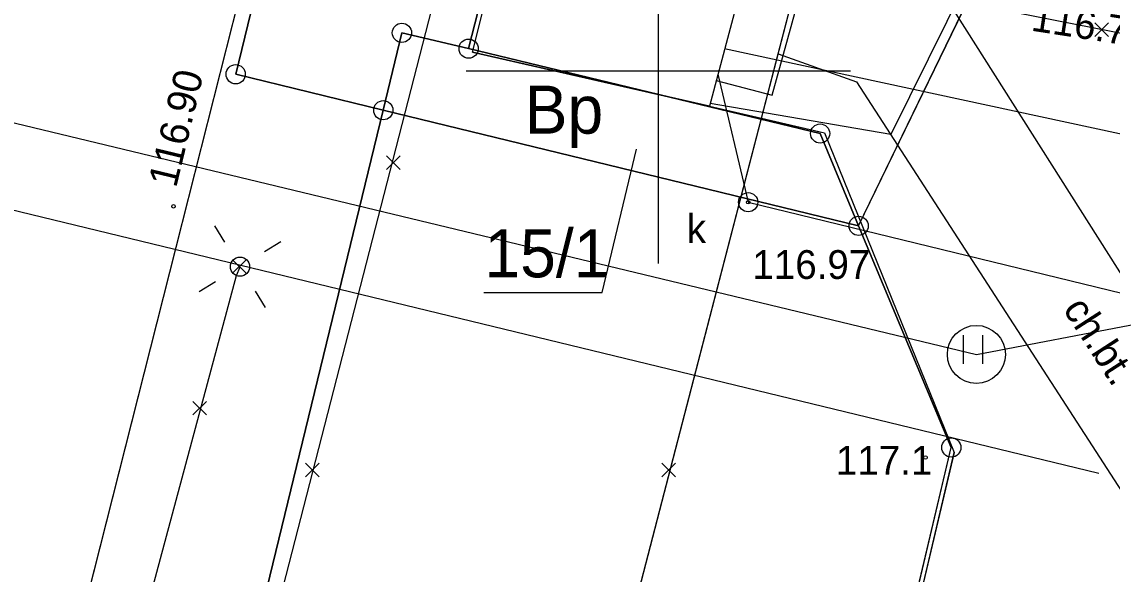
# Model space of a CAD drawing. Extents: x 6424617 to 6425697, y 5665845 to 5667190.
# Drawn here: x 6425383.44 to 6425411.81, y 5666286.91 to 5666301.29 of the extents above; entities that cross this region are included whole.
import ezdxf

# ---------------------------------------------------------------- set-up
doc = ezdxf.new("R2010")
doc.units = 0
for name, color, linetype in [('Warstwa 1', 7, 'Continuous'), ('Warstwa 10', 7, 'Continuous'), ('Warstwa 12', 7, 'Continuous'), ('Warstwa 13', 7, 'Continuous'), ('Warstwa 14', 7, 'Continuous'), ('Warstwa 15', 7, 'Continuous'), ('Warstwa 2', 7, 'Continuous'), ('Warstwa 25', 7, 'Continuous'), ('Warstwa 33', 7, 'Continuous'), ('Warstwa 4', 7, 'Continuous'), ('Warstwa 5', 7, 'Continuous'), ('Warstwa 6', 7, 'Continuous'), ('Warstwa 62', 7, 'Continuous'), ('Warstwa 63', 7, 'Continuous'), ('Warstwa 8', 7, 'Continuous'), ('Warstwa 9', 7, 'Continuous')]:
    doc.layers.add(name, color=color, linetype=linetype)

msp = doc.modelspace()

# ---------------------------------------------------------------- linework, layer by layer
at = {"layer": 'Warstwa 1'}
for p, q in [((6425395.066, 5666300.59), (6425409.727, 5666357.777)), ((6425395.066, 5666300.59), (6425409.727, 5666357.777)), ((6425389.007, 5666299.923), (6425391.459, 5666309.994)), ((6425389.007, 5666299.923), (6425391.459, 5666309.994)), ((6425405.211, 5666295.977), (6425410.032, 5666305.93)), ((6425405.211, 5666295.977), (6425410.032, 5666305.93)), ((6425392.846, 5666298.986), (6425393.331, 5666301.001)), ((6425392.846, 5666298.986), (6425393.331, 5666301.001)), ((6425393.331, 5666301.001), (6425395.066, 5666300.59)), ((6425393.331, 5666301.001), (6425395.066, 5666300.59)), ((6425395.066, 5666300.59), (6425404.21, 5666298.38)), ((6425395.066, 5666300.59), (6425404.21, 5666298.38)), ((6425389.007, 5666299.923), (6425392.846, 5666298.986)), ((6425389.007, 5666299.923), (6425392.846, 5666298.986)), ((6425383.449, 5666260.357), (6425392.846, 5666298.986)), ((6425383.449, 5666260.357), (6425392.846, 5666298.986)), ((6425392.846, 5666298.986), (6425405.211, 5666295.977)), ((6425392.846, 5666298.986), (6425405.211, 5666295.977)), ((6425404.21, 5666298.38), (6425405.211, 5666295.977)), ((6425404.21, 5666298.38), (6425405.211, 5666295.977)), ((6425405.211, 5666295.977), (6425407.622, 5666290.208)), ((6425405.211, 5666295.977), (6425407.622, 5666290.208)), ((6425399.634, 5666256.472), (6425407.622, 5666290.208)), ((6425399.634, 5666256.472), (6425407.622, 5666290.208))]:
    msp.add_line(p, q, dxfattribs=at)
msp.add_lwpolyline([(6425396.72, 5666306.69), (6425402.942, 5666305.165), (6425401.328, 5666299.094), (6425395.165, 5666300.499)], close=True, dxfattribs=at)
at = {"layer": 'Warstwa 10'}
for centre in [(6425393.331, 5666301.001), (6425395.066, 5666300.59), (6425389.007, 5666299.923), (6425392.846, 5666298.986), (6425404.21, 5666298.38), (6425405.211, 5666295.977), (6425407.622, 5666290.208)]:
    msp.add_circle(centre, 0.25, dxfattribs=at)
at = {"layer": 'Warstwa 12'}
for points in [[(6425401.505, 5666299.762), (6425402.962, 5666299.375), (6425405.629, 5666309.053), (6425406.559, 5666313.472)], [(6425402.428, 5666303.181), (6425408.82, 5666301.624), (6425418.797, 5666299.664), (6425431.193, 5666297.527)], [(6425430.491, 5666294.394), (6425401.725, 5666300.589)], [(6425401.549, 5666299.926), (6425402.338, 5666296.592), (6425429.5, 5666289.976)], [(6425399.256, 5666254.895), (6425380.312, 5666259.567), (6425380.065, 5666259.695), (6425379.953, 5666259.882), (6425379.926, 5666260.193), (6425381.843, 5666267.319), (6425381.91, 5666267.56), (6425385.383, 5666281.114), (6425389.028, 5666294.681), (6425389.119, 5666294.914)]]:
    msp.add_lwpolyline(points, dxfattribs=at)
at = {"layer": 'Warstwa 13'}
msp.add_circle((6425406.951, 5666289.948), 0.045, dxfattribs=at)
at = {"layer": 'Warstwa 14'}
msp.add_circle((6425402.338, 5666296.592), 0.045, dxfattribs=at)
at = {"layer": 'Warstwa 15'}
msp.add_lwpolyline([(6425395.463, 5666294.243), (6425398.543, 5666294.243), (6425399.435, 5666297.975)], dxfattribs=at)
at = {"layer": 'Warstwa 2'}
msp.add_lwpolyline([(6425401.328, 5666299.094), (6425404.32, 5666298.398), (6425407.7, 5666290.077), (6425404.054, 5666274.67), (6425383.506, 5666187.995)], dxfattribs=at)
msp.add_circle((6425389.119, 5666294.914), 0.25, dxfattribs=at)
at = {"layer": 'Warstwa 25'}
msp.add_circle((6425387.39, 5666296.485), 0.045, dxfattribs=at)
at = {"layer": 'Warstwa 33'}
for p, q in [((6425383.467, 5666260.187), (6425395.462, 5666306.895)), ((6425392.133, 5666258.103), (6425404.237, 5666304.75))]:
    msp.add_line(p, q, dxfattribs=at)
at = {"layer": 'Warstwa 4'}
for points in [[(6425388.724, 5666295.552), (6425388.461, 5666295.977)], [(6425389.757, 5666295.309), (6425390.182, 5666295.572)], [(6425388.481, 5666294.519), (6425388.056, 5666294.256)], [(6425389.514, 5666294.276), (6425389.777, 5666293.851)]]:
    msp.add_lwpolyline(points, dxfattribs=at)
msp.add_circle((6425402.338, 5666296.592), 0.25, dxfattribs=at)
at = {"layer": 'Warstwa 5'}
for p, q in [((6425407.738, 5666301.497), (6425416.345, 5666287.913)), ((6425402.687, 5666298.778), (6425403.121, 5666300.451)), ((6425403.121, 5666300.451), (6425405.156, 5666299.728)), ((6425405.156, 5666299.728), (6425415.308, 5666284.025)), ((6425402.687, 5666298.778), (6425404.32, 5666298.398)), ((6425404.32, 5666298.398), (6425407.7, 5666290.077)), ((6425407.939, 5666292.382), (6425407.939, 5666293.132)), ((6425408.439, 5666292.382), (6425408.439, 5666293.132)), ((6425404.054, 5666274.67), (6425407.7, 5666290.077))]:
    msp.add_line(p, q, dxfattribs=at)
at = {"layer": 'Warstwa 6'}
for points in [[(6425372.318, 5666314.174), (6425391.459, 5666309.994), (6425389.007, 5666299.923), (6425392.846, 5666298.986), (6425393.331, 5666301.001), (6425395.066, 5666300.59), (6425409.727, 5666357.777), (6425384.34, 5666363.943)], [(6425392.846, 5666298.986), (6425389.007, 5666299.923), (6425391.459, 5666309.994), (6425372.318, 5666314.174), (6425355.59, 5666244.861), (6425394.639, 5666235.392), (6425399.634, 5666256.472), (6425383.449, 5666260.357)], [(6425405.211, 5666295.977), (6425404.21, 5666298.38), (6425395.066, 5666300.59), (6425393.331, 5666301.001), (6425392.846, 5666298.986)], [(6425405.211, 5666295.977), (6425392.846, 5666298.986), (6425383.449, 5666260.357), (6425399.634, 5666256.472), (6425407.622, 5666290.208)]]:
    msp.add_lwpolyline(points, close=True, dxfattribs=at)
for points in [[(6425442.84, 5666349.471), (6425409.727, 5666357.777), (6425395.066, 5666300.59), (6425404.21, 5666298.38), (6425405.211, 5666295.977), (6425410.032, 5666305.93), (6425432.042, 5666301.313)], [(6425383.696, 5666280.563), (6425390.399, 5666307.044)], [(6425411.445, 5666209.447), (6425389.739, 5666214.71), (6425394.639, 5666235.392), (6425399.634, 5666256.472), (6425407.622, 5666290.208), (6425405.211, 5666295.977), (6425410.032, 5666305.93), (6425432.042, 5666301.313)]]:
    msp.add_lwpolyline(points, dxfattribs=at)
at = {"layer": 'Warstwa 62'}
for p, q in [((6425373.391, 5666301.024), (6425408.274, 5666292.632)), ((6425371.706, 5666299.183), (6425411.457, 5666289.544)), ((6425408.274, 5666292.632), (6425417.338, 5666294.354))]:
    msp.add_line(p, q, dxfattribs=at)
for points in [[(6425411.357, 5666300.91), (6425411.711, 5666301.264)], [(6425411.357, 5666301.264), (6425411.711, 5666300.91)], [(6425392.929, 5666297.444), (6425393.283, 5666297.798)], [(6425392.929, 5666297.798), (6425393.283, 5666297.444)], [(6425388.928, 5666294.742), (6425389.282, 5666295.096)], [(6425388.928, 5666295.096), (6425389.282, 5666294.742)], [(6425387.894, 5666291.054), (6425388.248, 5666291.408)], [(6425387.894, 5666291.408), (6425388.248, 5666291.054)], [(6425390.825, 5666289.443), (6425391.179, 5666289.797)], [(6425390.825, 5666289.797), (6425391.179, 5666289.443)], [(6425400.096, 5666289.443), (6425400.45, 5666289.797)], [(6425400.096, 5666289.797), (6425400.45, 5666289.443)]]:
    msp.add_lwpolyline(points, dxfattribs=at)
msp.add_circle((6425408.274, 5666292.632), 0.754, dxfattribs=at)
at = {"layer": 'Warstwa 63'}
for p, q in [((6425400, 5666305), (6425400, 5666295)), ((6425405, 5666300), (6425395, 5666300))]:
    msp.add_line(p, q, dxfattribs=at)
at = {"layer": 'Warstwa 8'}
for p, q in [((6425383.467, 5666260.187), (6425395.462, 5666306.895)), ((6425395.165, 5666300.499), (6425396.696, 5666306.593)), ((6425383.696, 5666280.563), (6425389.518, 5666303.563)), ((6425395.165, 5666300.499), (6425401.328, 5666299.094)), ((6425401.328, 5666299.094), (6425402.687, 5666298.778)), ((6425392.133, 5666258.103), (6425402.687, 5666298.778))]:
    msp.add_line(p, q, dxfattribs=at)
msp.add_lwpolyline([(6425432.088, 5666301.518), (6425409.935, 5666306.211), (6425406.05, 5666298.357), (6425401.347, 5666299.164)], dxfattribs=at)
at = {"layer": 'Warstwa 9'}
for p, q in [((6425383.467, 5666260.187), (6425395.462, 5666306.895)), ((6425403.121, 5666300.451), (6425404.237, 5666304.75)), ((6425383.696, 5666280.563), (6425389.518, 5666303.563)), ((6425407.738, 5666301.497), (6425416.345, 5666287.913)), ((6425403.121, 5666300.451), (6425405.156, 5666299.728)), ((6425405.156, 5666299.728), (6425415.308, 5666284.025))]:
    msp.add_line(p, q, dxfattribs=at)

# ---------------------------------------------------------------- texts
at = {"layer": 'Warstwa 13'}
msp.add_text('117.1', height=0.75, dxfattribs=at).set_placement((6425404.619, 5666289.499))
at = {"layer": 'Warstwa 14'}
msp.add_text('116.7', height=0.75, rotation=351.1888, dxfattribs=at).set_placement((6425409.675, 5666301.061))
at = {"layer": 'Warstwa 15'}
for s, height, p in [('15/1', 1.25, (6425395.476, 5666294.637)), ('116.97', 0.75, (6425402.447, 5666294.595))]:
    msp.add_text(s, height=height, dxfattribs=at).set_placement(p)
at = {"layer": 'Warstwa 2'}
msp.add_text('Bp', height=1.25, dxfattribs=at).set_placement((6425396.523, 5666298.377))
at = {"layer": 'Warstwa 25'}
msp.add_text('116.90', height=0.75, rotation=76.4841, dxfattribs=at).set_placement((6425387.456, 5666296.947))
at = {"layer": 'Warstwa 5'}
msp.add_text('k', height=0.75, dxfattribs=at).set_placement((6425400.739, 5666295.534))
at = {"layer": 'Warstwa 9'}
msp.add_text('ch.bt.', height=0.75, rotation=302.8827, dxfattribs=at).set_placement((6425410.509, 5666293.812))

doc.saveas('drawing.dxf')
